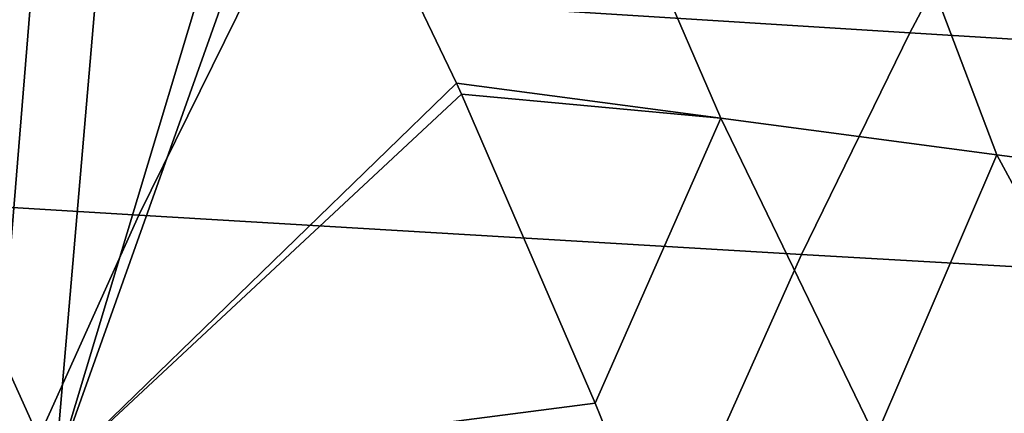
# Model space of a CAD drawing. Header units: metres. Extents: x -240 to 45, y -77 to 27.
# Tile 379 of 656: x -198.293 to -195.936, y 7.993 to 8.934. Entities that reach past the tile are written whole.
import ezdxf

# ---------------------------------------------------------------- set-up
doc = ezdxf.new("R2010")
doc.units = ezdxf.units.M
doc.layers.add('solid_102011X2', color=7, linetype='CONTINUOUS')

msp = doc.modelspace()

# ---------------------------------------------------------------- linework, layer by layer
at = {"layer": 'solid_102011X2'}
for points in [[(-198.46727, 8.411269, 270.773315), (-198.421341, 10.998611, 270.761871), (-198.141113, 10.523118, 270.691986), (-198.335953, 8.131528, 270.74057)], [(-198.335953, 8.131528, 270.74057), (-198.141113, 10.523118, 270.691986), (-198.000717, 10.274, 270.656982), (-198.209167, 7.85, 270.708954)], [(-198.209167, 7.85, 270.708954), (-198.000717, 10.274, 270.656982), (-197.666977, 9.648355, 270.573792)], [(-198.209167, 7.85, 270.708954), (-197.666977, 9.648355, 270.573792), (-197.609161, 9.534701, 270.559357)], [(-198.209167, 7.85, 270.708954), (-197.609161, 9.534701, 270.559357), (-197.24733, 8.78204, 270.469147)], [(-195.888443, 9.418312, 327.059631), (-197.463699, 9.523543, 325.469788), (-197.743759, 9.00207, 325.707581), (-196.162872, 8.902563, 327.297028)], [(-196.614807, 8.698311, 271.890106), (-197.24733, 8.78204, 270.469147), (-197.609161, 9.534701, 270.559357), (-196.935822, 9.438709, 272.063507)], [(-195.954117, 8.611151, 273.335236), (-196.614807, 8.698311, 271.890106), (-196.935822, 9.438709, 272.063507), (-196.230682, 9.33853, 273.594604)], [(-194.295059, 9.314541, 328.641724), (-195.888443, 9.418312, 327.059631), (-196.162872, 8.902563, 327.297028), (-194.563797, 8.804428, 328.878815)], [(-195.954117, 8.611151, 273.335236), (-196.230682, 9.33853, 273.594604), (-195.494705, 9.234908, 275.150116), (-195.265854, 8.521103, 274.802704)], [(-197.743759, 9.00207, 325.707581), (-199.307495, 9.103045, 324.111633), (-199.576797, 8.561612, 324.336395), (-198.007843, 8.466619, 325.931793)], [(-196.162872, 8.902563, 327.297028), (-197.743759, 9.00207, 325.707581), (-198.007843, 8.466619, 325.931793), (-196.421646, 8.372997, 327.520844)], [(-194.563797, 8.804428, 328.878815), (-196.162872, 8.902563, 327.297028), (-196.421646, 8.372997, 327.520844), (-194.817184, 8.280659, 329.102356)], [(-198.209167, 7.85, 270.708954), (-197.24733, 8.78204, 270.469147), (-197.235596, 8.756326, 270.466217)], [(-197.24733, 8.78204, 270.469147), (-196.614807, 8.698311, 271.890106), (-197.235596, 8.756326, 270.466217)], [(-198.209167, 7.85, 270.708954), (-197.235596, 8.756326, 270.466217), (-196.915558, 8.016926, 270.386414)], [(-196.614807, 8.698311, 271.890106), (-196.915558, 8.016926, 270.386414), (-197.235596, 8.756326, 270.466217)], [(-196.614807, 8.698311, 271.890106), (-196.244675, 7.935366, 271.899261), (-196.847855, 7.85, 270.369537), (-196.915558, 8.016926, 270.386414)], [(-196.614807, 8.698311, 271.890106), (-195.954117, 8.611151, 273.335236), (-196.244675, 7.935366, 271.899261)], [(-195.954117, 8.611151, 273.335236), (-195.542114, 7.85, 273.439087), (-195.950043, 7.85, 272.497955), (-196.244675, 7.935366, 271.899261)], [(-195.954117, 8.611151, 273.335236), (-195.265854, 8.521103, 274.802704), (-195.466873, 7.85, 273.611145), (-195.542114, 7.85, 273.439087)], [(-198.007843, 8.466619, 325.931793), (-199.576797, 8.561612, 324.336395), (-199.829422, 8.006886, 324.547211), (-198.255539, 7.918025, 326.14212)], [(-196.421646, 8.372997, 327.520844), (-198.007843, 8.466619, 325.931793), (-198.255539, 7.918025, 326.14212), (-196.664368, 7.830441, 327.730804)], [(-194.817184, 8.280659, 329.102356), (-196.421646, 8.372997, 327.520844), (-196.664368, 7.830441, 327.730804), (-195.054871, 7.744049, 329.312073)], [(-198.63942, 8.267712, 269.792999), (-198.335953, 8.131528, 270.74057), (-198.209167, 7.85, 270.708954), (-198.510803, 7.987888, 269.760925)], [(-198.209167, 7.85, 270.708954), (-196.915558, 8.016926, 270.386414), (-196.847855, 7.85, 270.369537)], [(-198.255539, 7.918025, 326.14212), (-199.829422, 8.006886, 324.547211), (-200.064941, 7.439728, 324.743744), (-198.486481, 7.357144, 326.338226)]]:
    msp.add_3dface(points, dxfattribs=at)

doc.saveas('drawing.dxf')
